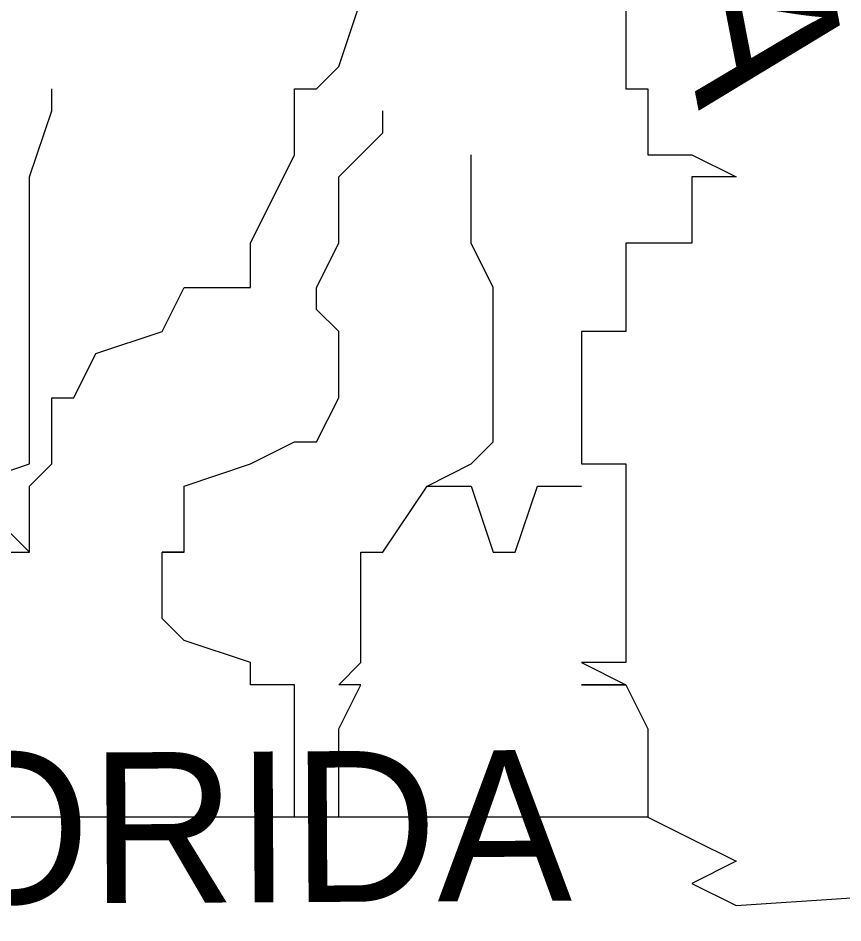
# Model space of a CAD drawing. Extents: x 1797809 to 2198143, y 249608 to 1237864.
# Drawn here: x 2197095.528 to 2197097.491, y 1237125.833 to 1237127.987 of the extents above; entities that cross this region are included whole.
import ezdxf

# ---------------------------------------------------------------- set-up
doc = ezdxf.new("R2010")
doc.units = 0
doc.layers.add('GSBWFILL', color=7, linetype='Continuous')

msp = doc.modelspace()

# ---------------------------------------------------------------- linework, layer by layer
at = {"layer": 'GSBWFILL'}
for points in [[(2197095.5551, 1237126.7156), (2197095.5551, 1237126.7156), (2197095.5551, 1237126.8732), (2197095.6077, 1237126.9258), (2197095.6077, 1237126.9783), (2197095.6077, 1237127.0834), (2197095.6602, 1237127.0834), (2197095.7128, 1237127.1885), (2197095.8704, 1237127.2411), (2197095.923, 1237127.3462), (2197096.0806, 1237127.3462), (2197096.0806, 1237127.4513), (2197096.1857, 1237127.6615), (2197096.1857, 1237127.7666), (2197096.1857, 1237127.7666), (2197096.1857, 1237127.8192), (2197096.2383, 1237127.8192), (2197096.2908, 1237127.8717), (2197096.3434, 1237128.0294), (2197096.5011, 1237128.1345), (2197096.6062, 1237128.187), (2197096.6062, 1237128.2396), (2197096.6062, 1237128.2921), (2197096.5011, 1237128.2921)], [(2197095.5551, 1237126.7156), (2197095.5551, 1237126.7156), (2197095.5551, 1237126.8732), (2197095.6077, 1237126.9258), (2197095.6077, 1237126.9783), (2197095.6077, 1237127.0834), (2197095.6602, 1237127.0834), (2197095.7128, 1237127.1885), (2197095.8704, 1237127.2411), (2197095.923, 1237127.3462), (2197096.0806, 1237127.3462), (2197096.0806, 1237127.4513), (2197096.1857, 1237127.6615), (2197096.1857, 1237127.7666), (2197096.1857, 1237127.7666), (2197096.1857, 1237127.8192), (2197096.2383, 1237127.8192), (2197096.2908, 1237127.8717), (2197096.3434, 1237128.0294), (2197096.5011, 1237128.1345), (2197096.6062, 1237128.187), (2197096.6062, 1237128.2396), (2197096.6062, 1237128.2921), (2197096.5011, 1237128.2921)], [(2197095.5551, 1237126.7156), (2197095.5551, 1237126.7156), (2197095.5551, 1237126.8732), (2197095.6077, 1237126.9258), (2197095.6077, 1237126.9783), (2197095.6077, 1237127.0834), (2197095.6602, 1237127.0834), (2197095.7128, 1237127.1885), (2197095.8704, 1237127.2411), (2197095.923, 1237127.3462), (2197096.0806, 1237127.3462), (2197096.0806, 1237127.4513), (2197096.1857, 1237127.6615), (2197096.1857, 1237127.7666), (2197096.1857, 1237127.7666), (2197096.1857, 1237127.8192), (2197096.2383, 1237127.8192), (2197096.2908, 1237127.8717), (2197096.3434, 1237128.0294), (2197096.5011, 1237128.1345), (2197096.6062, 1237128.187), (2197096.6062, 1237128.2396), (2197096.6062, 1237128.2921), (2197096.5011, 1237128.2921)], [(2197096.974, 1237128.0294), (2197096.974, 1237127.8717), (2197096.974, 1237127.8192), (2197097.0266, 1237127.8192), (2197097.0266, 1237127.7666), (2197097.0266, 1237127.7666), (2197097.0266, 1237127.7141), (2197097.0266, 1237127.6615), (2197097.1317, 1237127.6615), (2197097.2368, 1237127.609), (2197097.1317, 1237127.609), (2197097.1317, 1237127.4513), (2197097.1317, 1237127.4513), (2197097.0266, 1237127.4513), (2197097.0266, 1237127.4513), (2197097.0266, 1237127.4513), (2197097.0266, 1237127.4513), (2197096.974, 1237127.4513), (2197096.974, 1237127.4513), (2197096.974, 1237127.4513), (2197096.974, 1237127.3987), (2197096.974, 1237127.3462), (2197096.974, 1237127.3462), (2197096.974, 1237127.3462), (2197096.974, 1237127.3462), (2197096.974, 1237127.3462), (2197096.974, 1237127.2936), (2197096.974, 1237127.2936), (2197096.974, 1237127.2936), (2197096.974, 1237127.2411), (2197096.974, 1237127.2411), (2197096.8689, 1237127.2411), (2197096.8689, 1237127.2411), (2197096.8689, 1237127.2411), (2197096.8689, 1237127.1885), (2197096.8689, 1237127.1885), (2197096.8689, 1237127.0834), (2197096.8689, 1237127.0834), (2197096.8689, 1237127.0834), (2197096.8689, 1237127.0834), (2197096.8689, 1237127.0834), (2197096.8689, 1237127.0834), (2197096.8689, 1237127.0834), (2197096.8689, 1237126.9783), (2197096.8689, 1237126.9783), (2197096.8689, 1237126.9783), (2197096.8689, 1237126.9783), (2197096.8689, 1237126.9783), (2197096.8689, 1237126.9783), (2197096.8689, 1237126.9258), (2197096.974, 1237126.9258), (2197096.974, 1237126.8732), (2197096.974, 1237126.8732), (2197096.974, 1237126.8732), (2197096.974, 1237126.7156), (2197096.974, 1237126.7156), (2197096.974, 1237126.7156), (2197096.974, 1237126.7156), (2197096.974, 1237126.7156), (2197096.974, 1237126.7156), (2197096.974, 1237126.663), (2197096.974, 1237126.5579), (2197096.974, 1237126.5579), (2197096.974, 1237126.5579), (2197096.974, 1237126.5053), (2197096.974, 1237126.5053), (2197096.974, 1237126.4528), (2197096.974, 1237126.4528), (2197096.8689, 1237126.4528), (2197096.8689, 1237126.4528), (2197096.8689, 1237126.4528), (2197096.8689, 1237126.4528), (2197096.974, 1237126.4002), (2197096.974, 1237126.4002), (2197096.8689, 1237126.4002), (2197096.974, 1237126.4002), (2197096.974, 1237126.4002), (2197096.974, 1237126.4002), (2197097.0266, 1237126.2951), (2197097.0266, 1237126.2951), (2197097.0266, 1237126.2426), (2197097.0266, 1237126.2426), (2197097.0266, 1237126.0849), (2197094.3464, 1237126.0849)], [(2197096.974, 1237128.0294), (2197096.974, 1237127.8717), (2197096.974, 1237127.8192), (2197097.0266, 1237127.8192), (2197097.0266, 1237127.7666), (2197097.0266, 1237127.7666), (2197097.0266, 1237127.7141), (2197097.0266, 1237127.6615), (2197097.1317, 1237127.6615), (2197097.2368, 1237127.609), (2197097.1317, 1237127.609), (2197097.1317, 1237127.4513), (2197097.1317, 1237127.4513), (2197097.0266, 1237127.4513), (2197097.0266, 1237127.4513), (2197097.0266, 1237127.4513), (2197097.0266, 1237127.4513), (2197096.974, 1237127.4513), (2197096.974, 1237127.4513), (2197096.974, 1237127.4513), (2197096.974, 1237127.3987), (2197096.974, 1237127.3462), (2197096.974, 1237127.3462), (2197096.974, 1237127.3462), (2197096.974, 1237127.3462), (2197096.974, 1237127.3462), (2197096.974, 1237127.2936), (2197096.974, 1237127.2936), (2197096.974, 1237127.2936), (2197096.974, 1237127.2411), (2197096.974, 1237127.2411), (2197096.8689, 1237127.2411), (2197096.8689, 1237127.2411), (2197096.8689, 1237127.2411), (2197096.8689, 1237127.1885), (2197096.8689, 1237127.1885), (2197096.8689, 1237127.0834), (2197096.8689, 1237127.0834), (2197096.8689, 1237127.0834), (2197096.8689, 1237127.0834), (2197096.8689, 1237127.0834), (2197096.8689, 1237127.0834), (2197096.8689, 1237127.0834), (2197096.8689, 1237126.9783), (2197096.8689, 1237126.9783), (2197096.8689, 1237126.9783), (2197096.8689, 1237126.9783), (2197096.8689, 1237126.9783), (2197096.8689, 1237126.9783), (2197096.8689, 1237126.9258), (2197096.974, 1237126.9258), (2197096.974, 1237126.8732), (2197096.974, 1237126.8732), (2197096.974, 1237126.8732), (2197096.974, 1237126.7156), (2197096.974, 1237126.7156), (2197096.974, 1237126.7156), (2197096.974, 1237126.7156), (2197096.974, 1237126.7156), (2197096.974, 1237126.7156), (2197096.974, 1237126.663), (2197096.974, 1237126.5579), (2197096.974, 1237126.5579), (2197096.974, 1237126.5579), (2197096.974, 1237126.5053), (2197096.974, 1237126.5053), (2197096.974, 1237126.4528), (2197096.974, 1237126.4528), (2197096.8689, 1237126.4528), (2197096.8689, 1237126.4528), (2197096.8689, 1237126.4528), (2197096.8689, 1237126.4528), (2197096.974, 1237126.4002), (2197096.974, 1237126.4002), (2197096.8689, 1237126.4002), (2197096.974, 1237126.4002), (2197096.974, 1237126.4002), (2197096.974, 1237126.4002), (2197097.0266, 1237126.2951), (2197097.0266, 1237126.2951), (2197097.0266, 1237126.2426), (2197097.0266, 1237126.2426), (2197097.0266, 1237126.0849), (2197094.3464, 1237126.0849)], [(2197096.974, 1237128.0294), (2197096.974, 1237127.8717), (2197096.974, 1237127.8192), (2197097.0266, 1237127.8192), (2197097.0266, 1237127.7666), (2197097.0266, 1237127.7666), (2197097.0266, 1237127.7141), (2197097.0266, 1237127.6615), (2197097.1317, 1237127.6615), (2197097.2368, 1237127.609), (2197097.1317, 1237127.609), (2197097.1317, 1237127.4513), (2197097.1317, 1237127.4513), (2197097.0266, 1237127.4513), (2197097.0266, 1237127.4513), (2197097.0266, 1237127.4513), (2197097.0266, 1237127.4513), (2197096.974, 1237127.4513), (2197096.974, 1237127.4513), (2197096.974, 1237127.4513), (2197096.974, 1237127.3987), (2197096.974, 1237127.3462), (2197096.974, 1237127.3462), (2197096.974, 1237127.3462), (2197096.974, 1237127.3462), (2197096.974, 1237127.3462), (2197096.974, 1237127.2936), (2197096.974, 1237127.2936), (2197096.974, 1237127.2936), (2197096.974, 1237127.2411), (2197096.974, 1237127.2411), (2197096.8689, 1237127.2411), (2197096.8689, 1237127.2411), (2197096.8689, 1237127.2411), (2197096.8689, 1237127.1885), (2197096.8689, 1237127.1885), (2197096.8689, 1237127.0834), (2197096.8689, 1237127.0834), (2197096.8689, 1237127.0834), (2197096.8689, 1237127.0834), (2197096.8689, 1237127.0834), (2197096.8689, 1237127.0834), (2197096.8689, 1237127.0834), (2197096.8689, 1237126.9783), (2197096.8689, 1237126.9783), (2197096.8689, 1237126.9783), (2197096.8689, 1237126.9783), (2197096.8689, 1237126.9783), (2197096.8689, 1237126.9783), (2197096.8689, 1237126.9258), (2197096.974, 1237126.9258), (2197096.974, 1237126.8732), (2197096.974, 1237126.8732), (2197096.974, 1237126.8732), (2197096.974, 1237126.7156), (2197096.974, 1237126.7156), (2197096.974, 1237126.7156), (2197096.974, 1237126.7156), (2197096.974, 1237126.7156), (2197096.974, 1237126.7156), (2197096.974, 1237126.663), (2197096.974, 1237126.5579), (2197096.974, 1237126.5579), (2197096.974, 1237126.5579), (2197096.974, 1237126.5053), (2197096.974, 1237126.5053), (2197096.974, 1237126.4528), (2197096.974, 1237126.4528), (2197096.8689, 1237126.4528), (2197096.8689, 1237126.4528), (2197096.8689, 1237126.4528), (2197096.8689, 1237126.4528), (2197096.974, 1237126.4002), (2197096.974, 1237126.4002), (2197096.8689, 1237126.4002), (2197096.974, 1237126.4002), (2197096.974, 1237126.4002), (2197096.974, 1237126.4002), (2197097.0266, 1237126.2951), (2197097.0266, 1237126.2951), (2197097.0266, 1237126.2426), (2197097.0266, 1237126.2426), (2197097.0266, 1237126.0849), (2197094.3464, 1237126.0849)], [(2197095.3974, 1237126.7156), (2197095.5551, 1237126.7156), (2197095.5551, 1237126.7156), (2197095.3974, 1237126.8732), (2197095.5551, 1237126.9258), (2197095.5551, 1237126.9783), (2197095.5551, 1237127.0834), (2197095.5551, 1237127.1885), (2197095.5551, 1237127.2411), (2197095.5551, 1237127.3462), (2197095.5551, 1237127.3462), (2197095.5551, 1237127.4513), (2197095.5551, 1237127.609), (2197095.6077, 1237127.7666), (2197095.6077, 1237127.7666), (2197095.6077, 1237127.8192)], [(2197095.3974, 1237126.7156), (2197095.5551, 1237126.7156), (2197095.5551, 1237126.7156), (2197095.3974, 1237126.8732), (2197095.5551, 1237126.9258), (2197095.5551, 1237126.9783), (2197095.5551, 1237127.0834), (2197095.5551, 1237127.1885), (2197095.5551, 1237127.2411), (2197095.5551, 1237127.3462), (2197095.5551, 1237127.3462), (2197095.5551, 1237127.4513), (2197095.5551, 1237127.609), (2197095.6077, 1237127.7666), (2197095.6077, 1237127.7666), (2197095.6077, 1237127.8192)], [(2197095.3974, 1237126.7156), (2197095.5551, 1237126.7156), (2197095.5551, 1237126.7156), (2197095.3974, 1237126.8732), (2197095.5551, 1237126.9258), (2197095.5551, 1237126.9783), (2197095.5551, 1237127.0834), (2197095.5551, 1237127.1885), (2197095.5551, 1237127.2411), (2197095.5551, 1237127.3462), (2197095.5551, 1237127.3462), (2197095.5551, 1237127.4513), (2197095.5551, 1237127.609), (2197095.6077, 1237127.7666), (2197095.6077, 1237127.7666), (2197095.6077, 1237127.8192)], [(2197096.1857, 1237126.0849), (2197096.1857, 1237126.2426), (2197096.1857, 1237126.2951), (2197096.1857, 1237126.4002), (2197096.1857, 1237126.4002), (2197096.0806, 1237126.4002), (2197096.0806, 1237126.4528), (2197095.923, 1237126.5053), (2197095.8704, 1237126.5579), (2197095.8704, 1237126.663), (2197095.8704, 1237126.7156), (2197095.923, 1237126.7156), (2197095.8704, 1237126.7156), (2197095.923, 1237126.7156), (2197095.923, 1237126.8732), (2197096.0806, 1237126.9258), (2197096.1857, 1237126.9783), (2197096.1857, 1237126.9783), (2197096.2383, 1237126.9783), (2197096.2908, 1237127.0834), (2197096.2908, 1237127.0834), (2197096.2908, 1237127.1885), (2197096.2908, 1237127.2411), (2197096.2908, 1237127.2411), (2197096.2383, 1237127.2936), (2197096.2383, 1237127.3462), (2197096.2908, 1237127.4513), (2197096.2908, 1237127.609), (2197096.3434, 1237127.6615), (2197096.3959, 1237127.7141), (2197096.3959, 1237127.7666)], [(2197096.1857, 1237126.0849), (2197096.1857, 1237126.2426), (2197096.1857, 1237126.2951), (2197096.1857, 1237126.4002), (2197096.1857, 1237126.4002), (2197096.0806, 1237126.4002), (2197096.0806, 1237126.4528), (2197095.923, 1237126.5053), (2197095.8704, 1237126.5579), (2197095.8704, 1237126.663), (2197095.8704, 1237126.7156), (2197095.923, 1237126.7156), (2197095.8704, 1237126.7156), (2197095.923, 1237126.7156), (2197095.923, 1237126.8732), (2197096.0806, 1237126.9258), (2197096.1857, 1237126.9783), (2197096.1857, 1237126.9783), (2197096.2383, 1237126.9783), (2197096.2908, 1237127.0834), (2197096.2908, 1237127.0834), (2197096.2908, 1237127.1885), (2197096.2908, 1237127.2411), (2197096.2908, 1237127.2411), (2197096.2383, 1237127.2936), (2197096.2383, 1237127.3462), (2197096.2908, 1237127.4513), (2197096.2908, 1237127.609), (2197096.3434, 1237127.6615), (2197096.3959, 1237127.7141), (2197096.3959, 1237127.7666)], [(2197096.1857, 1237126.0849), (2197096.1857, 1237126.2426), (2197096.1857, 1237126.2951), (2197096.1857, 1237126.4002), (2197096.1857, 1237126.4002), (2197096.0806, 1237126.4002), (2197096.0806, 1237126.4528), (2197095.923, 1237126.5053), (2197095.8704, 1237126.5579), (2197095.8704, 1237126.663), (2197095.8704, 1237126.7156), (2197095.923, 1237126.7156), (2197095.8704, 1237126.7156), (2197095.923, 1237126.7156), (2197095.923, 1237126.8732), (2197096.0806, 1237126.9258), (2197096.1857, 1237126.9783), (2197096.1857, 1237126.9783), (2197096.2383, 1237126.9783), (2197096.2908, 1237127.0834), (2197096.2908, 1237127.0834), (2197096.2908, 1237127.1885), (2197096.2908, 1237127.2411), (2197096.2908, 1237127.2411), (2197096.2383, 1237127.2936), (2197096.2383, 1237127.3462), (2197096.2908, 1237127.4513), (2197096.2908, 1237127.609), (2197096.3434, 1237127.6615), (2197096.3959, 1237127.7141), (2197096.3959, 1237127.7666)], [(2197096.5011, 1237126.8732), (2197096.5011, 1237126.8732), (2197096.6062, 1237126.9258), (2197096.6587, 1237126.9783), (2197096.6587, 1237126.9783), (2197096.6587, 1237127.0834), (2197096.6587, 1237127.1885), (2197096.6587, 1237127.2411), (2197096.6587, 1237127.2936), (2197096.6587, 1237127.3462), (2197096.6062, 1237127.4513), (2197096.6062, 1237127.4513), (2197096.6062, 1237127.6615)], [(2197096.5011, 1237126.8732), (2197096.5011, 1237126.8732), (2197096.6062, 1237126.9258), (2197096.6587, 1237126.9783), (2197096.6587, 1237126.9783), (2197096.6587, 1237127.0834), (2197096.6587, 1237127.1885), (2197096.6587, 1237127.2411), (2197096.6587, 1237127.2936), (2197096.6587, 1237127.3462), (2197096.6062, 1237127.4513), (2197096.6062, 1237127.4513), (2197096.6062, 1237127.6615)], [(2197096.5011, 1237126.8732), (2197096.5011, 1237126.8732), (2197096.6062, 1237126.9258), (2197096.6587, 1237126.9783), (2197096.6587, 1237126.9783), (2197096.6587, 1237127.0834), (2197096.6587, 1237127.1885), (2197096.6587, 1237127.2411), (2197096.6587, 1237127.2936), (2197096.6587, 1237127.3462), (2197096.6062, 1237127.4513), (2197096.6062, 1237127.4513), (2197096.6062, 1237127.6615)], [(2197096.2908, 1237126.0849), (2197096.2908, 1237126.2426), (2197096.2908, 1237126.2426), (2197096.2908, 1237126.2951), (2197096.3434, 1237126.4002), (2197096.2908, 1237126.4002), (2197096.3434, 1237126.4528), (2197096.3434, 1237126.5053), (2197096.3434, 1237126.5579), (2197096.3434, 1237126.5579), (2197096.3434, 1237126.663), (2197096.3434, 1237126.7156), (2197096.3959, 1237126.7156), (2197096.5011, 1237126.8732), (2197096.6062, 1237126.8732), (2197096.6587, 1237126.7156), (2197096.7113, 1237126.7156), (2197096.7638, 1237126.8732), (2197096.8164, 1237126.8732), (2197096.8689, 1237126.8732)], [(2197096.2908, 1237126.0849), (2197096.2908, 1237126.2426), (2197096.2908, 1237126.2426), (2197096.2908, 1237126.2951), (2197096.3434, 1237126.4002), (2197096.2908, 1237126.4002), (2197096.3434, 1237126.4528), (2197096.3434, 1237126.5053), (2197096.3434, 1237126.5579), (2197096.3434, 1237126.5579), (2197096.3434, 1237126.663), (2197096.3434, 1237126.7156), (2197096.3959, 1237126.7156), (2197096.5011, 1237126.8732), (2197096.6062, 1237126.8732), (2197096.6587, 1237126.7156), (2197096.7113, 1237126.7156), (2197096.7638, 1237126.8732), (2197096.8164, 1237126.8732), (2197096.8689, 1237126.8732)], [(2197096.2908, 1237126.0849), (2197096.2908, 1237126.2426), (2197096.2908, 1237126.2426), (2197096.2908, 1237126.2951), (2197096.3434, 1237126.4002), (2197096.2908, 1237126.4002), (2197096.3434, 1237126.4528), (2197096.3434, 1237126.5053), (2197096.3434, 1237126.5579), (2197096.3434, 1237126.5579), (2197096.3434, 1237126.663), (2197096.3434, 1237126.7156), (2197096.3959, 1237126.7156), (2197096.5011, 1237126.8732), (2197096.6062, 1237126.8732), (2197096.6587, 1237126.7156), (2197096.7113, 1237126.7156), (2197096.7638, 1237126.8732), (2197096.8164, 1237126.8732), (2197096.8689, 1237126.8732)], [(2197097.0266, 1237126.0849), (2197097.1317, 1237126.0324), (2197097.1317, 1237126.0324), (2197097.2368, 1237125.9798), (2197097.1317, 1237125.9273), (2197097.2368, 1237125.8747), (2197098.0251, 1237125.9273)], [(2197097.0266, 1237126.0849), (2197097.1317, 1237126.0324), (2197097.1317, 1237126.0324), (2197097.2368, 1237125.9798), (2197097.1317, 1237125.9273), (2197097.2368, 1237125.8747), (2197098.0251, 1237125.9273)], [(2197097.0266, 1237126.0849), (2197097.1317, 1237126.0324), (2197097.1317, 1237126.0324), (2197097.2368, 1237125.9798), (2197097.1317, 1237125.9273), (2197097.2368, 1237125.8747), (2197098.0251, 1237125.9273)]]:
    msp.add_lwpolyline(points, dxfattribs=at)
for radius in [4.5988, 4.5988, 4.5988, 4.4778, 4.4778, 4.4778, 3.5557, 3.5557, 3.5557, 3.4444, 3.4444, 3.4444]:
    msp.add_circle((2197095.2433, 1237128.0451), radius, dxfattribs=at)

# ---------------------------------------------------------------- texts
for s, height, rotation, p in [('GEORGIA', 0.36892, 280.9296, (2197096.7113, 1237130.0264)), ('GEORGIA', 0.36892, 280.9296, (2197096.7113, 1237130.0264)), ('GEORGIA', 0.36892, 280.9296, (2197096.7113, 1237130.0264)), ('FLORIDA', 0.35883, 0.3238, (2197094.7668, 1237125.8747)), ('FLORIDA', 0.35883, 0.3238, (2197094.7668, 1237125.8747)), ('FLORIDA', 0.35883, 0.3238, (2197094.7668, 1237125.8747))]:
    msp.add_text(s, height=height, rotation=rotation, dxfattribs=at).set_placement(p)

doc.saveas('drawing.dxf')
